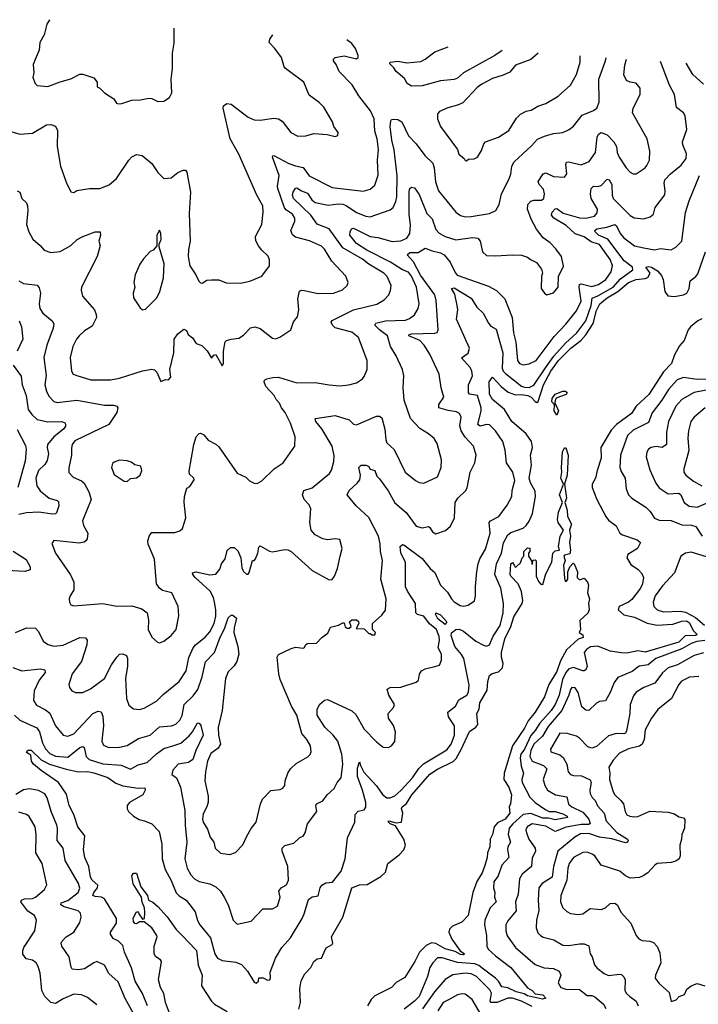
# Model space of a CAD drawing. Extents: x 1245515 to 1420776, y 606314 to 671314.
# Tile 283 of 385: x 1358851 to 1363292, y 657084 to 663523. Entities that reach past the tile are written whole.
import ezdxf

# ---------------------------------------------------------------- set-up
doc = ezdxf.new("R2010")
doc.units = 0

msp = doc.modelspace()

# ---------------------------------------------------------------- linework, layer by layer
at = {"layer": '0CON10XD'}
for points in [[(1359046.9, 663523.3), (1359029.2, 663495), (1359010.8, 663425), (1358982.9, 663375), (1358978, 663325), (1358953, 663263), (1358939.3, 663230.7), (1358943.3, 663175), (1358937.5, 663145), (1358952.5, 663105), (1358965, 663093.8), (1359035, 663086.2), (1359115, 663117.5), (1359185, 663135.8), (1359243.6, 663166.4), (1359265, 663167.1), (1359335, 663142.5), (1359357.5, 663115), (1359357.5, 663085), (1359375.9, 663075.9), (1359405, 663044), (1359466.2, 663005), (1359485, 662977.5), (1359495, 662973.3), (1359520, 662975), (1359585, 662996.5), (1359640.6, 662999.4), (1359695, 663011.2), (1359715, 663008.8), (1359755, 662988), (1359795, 662991.4), (1359830.8, 663015), (1359845.4, 663045), (1359841.5, 663135), (1359850.6, 663205), (1359851.2, 663305), (1359861.2, 663368.8), (1359861.3, 663468.6)], [(1358785, 662794.2), (1358854.2, 662774.2), (1358935, 662780.8), (1359025.6, 662835.6), (1359055, 662838.6), (1359085, 662826.2), (1359098.8, 662798.8), (1359095.6, 662695), (1359117.5, 662565), (1359155, 662460), (1359185, 662397.5), (1359205, 662392.5), (1359225, 662406.7), (1359308.3, 662418.3), (1359375, 662420), (1359435.7, 662444.3), (1359483.8, 662485), (1359565.8, 662605), (1359585, 662626), (1359615, 662642.5), (1359652.5, 662635), (1359715, 662583.3), (1359755, 662523.3), (1359795, 662483.8), (1359841.7, 662488.3), (1359885, 662523.3), (1359920.7, 662539.3), (1359935, 662538.8), (1359945, 662526), (1359968.8, 662395), (1359959.2, 662255), (1359965.4, 662074.6), (1359955, 662020), (1359953.9, 661975), (1359964.7, 661914.7), (1360004.4, 661855), (1360023, 661813), (1360035, 661802.5), (1360045, 661800), (1360075, 661820), (1360105, 661822), (1360155, 661821.2), (1360202.3, 661802.3), (1360295, 661800), (1360357, 661813), (1360435, 661846), (1360485.6, 661914.4), (1360486.1, 661953.9), (1360476.8, 661976.8), (1360436, 662015), (1360414.3, 662045), (1360396.9, 662076.9), (1360394.5, 662104.5), (1360434.5, 662185), (1360444.6, 662265), (1360441.8, 662305), (1360403.5, 662375), (1360284.5, 662644.5), (1360227.1, 662745), (1360182.2, 662945), (1360185, 662960), (1360205.7, 662974.3), (1360235, 662970.6), (1360345, 662885.6), (1360385, 662868.9), (1360425, 662865.6), (1360515, 662879.4), (1360544.4, 662874.4), (1360568.7, 662858.7), (1360625, 662786.2), (1360671.7, 662761.7), (1360724.3, 662764.3), (1360775, 662778.1), (1360805.8, 662775.8), (1360863, 662773), (1360915, 662760), (1360933, 662767), (1360935.9, 662785.9), (1360907.5, 662825), (1360897.5, 662855), (1360841.3, 662951.3), (1360811.3, 662981.3), (1360745, 663029.4), (1360709.2, 663115), (1360590, 663205), (1360582, 663215), (1360564, 663275), (1360521.2, 663335), (1360484, 663375), (1360488, 663395), (1360506.8, 663424.3)], [(1358835, 662404.4), (1358850.8, 662395), (1358864.2, 662355), (1358894.3, 662325), (1358902.2, 662305), (1358904.5, 662275), (1358894.5, 662185), (1358910, 662135), (1358937.3, 662087.3), (1358985, 662046), (1359010, 662015), (1359055, 662001.1), (1359115, 662008.1), (1359185, 662045.6), (1359227.5, 662085), (1359264.4, 662105.6), (1359345, 662136.4), (1359376.7, 662135), (1359378.8, 662115), (1359368.8, 662075), (1359376.4, 662046.4), (1359357.1, 661975), (1359255.7, 661775), (1359252.9, 661755), (1359261.4, 661715), (1359339.5, 661625), (1359352.2, 661595), (1359353.1, 661575), (1359325, 661519.2), (1359275, 661487.5), (1359238.9, 661455), (1359222.5, 661435), (1359197.8, 661385), (1359180.6, 661315), (1359189.1, 661225), (1359200, 661205), (1359225, 661195.6), (1359317.2, 661167.2), (1359445, 661167.1), (1359505, 661180), (1359655, 661227.5), (1359715, 661237.5), (1359732.7, 661232.7), (1359747.9, 661217.9), (1359775, 661157.5), (1359805, 661170), (1359825, 661167.5), (1359838.8, 661185), (1359834, 661235), (1359858.9, 661345), (1359862.5, 661435), (1359885, 661470), (1359925, 661498.8), (1359941.7, 661491.7), (1359954.2, 661464.2), (1359982.7, 661442.7), (1360005, 661406.2), (1360041.7, 661391.7), (1360077.7, 661357.7), (1360105, 661310), (1360120.7, 661329.3), (1360135, 661333.3), (1360175, 661260), (1360185.4, 661274.6), (1360185.3, 661354.7), (1360195, 661416.2), (1360205, 661425.8), (1360235, 661434.2), (1360285, 661440), (1360315, 661460.8), (1360362, 661508), (1360390, 661515), (1360425, 661502.9), (1360505, 661441.2), (1360525, 661436.7), (1360553.9, 661446.1), (1360625.9, 661494.1), (1360643, 661547), (1360669.7, 661580.3), (1360677.5, 661625), (1360671.7, 661698.3), (1360681.1, 661748.9), (1360695, 661754.3), (1360715, 661751.9), (1360802.6, 661732.6), (1360905, 661734.5), (1360963.6, 661756.4), (1360994, 661785), (1361000.8, 661805), (1360985.8, 661845), (1360892.7, 661945), (1360845, 662022.9), (1360825, 662043.3), (1360747.6, 662077.6), (1360655, 662102), (1360635.3, 662115.3), (1360625.4, 662145), (1360651.3, 662205), (1360651.5, 662225), (1360635, 662251.5), (1360596.7, 662276.7), (1360583.5, 662293.5), (1360539.7, 662419.7), (1360536.9, 662435), (1360549.5, 662505), (1360506.2, 662625), (1360507, 662633), (1360514.2, 662635.8), (1360613, 662583), (1360655, 662567.2), (1360705, 662557.5), (1360745, 662502.5), (1360895, 662425.4), (1361097.6, 662402.4), (1361144.6, 662415.4), (1361175, 662440.8), (1361197.2, 662507.2), (1361193.3, 662605), (1361199.1, 662675), (1361189.7, 662745), (1361175.4, 662795), (1361170, 662875), (1361147.5, 662927.5), (1361069.1, 663025), (1361026.5, 663096.5), (1360940.8, 663185), (1360921.2, 663231.2), (1360904, 663255), (1360904, 663265), (1360915, 663277.1), (1360975, 663287.8), (1361055, 663267.5), (1361066.7, 663275), (1361065, 663290), (1361049.2, 663335), (1361025, 663368), (1360990.6, 663391.2)], [(1362008.8, 663321.3), (1361960.6, 663289.4), (1361755, 663176.3), (1361715, 663141.5), (1361695, 663131.8), (1361605, 663123), (1361485, 663091.7), (1361415, 663088.6), (1361385.5, 663105), (1361369.4, 663139.4), (1361313.9, 663185), (1361299.3, 663209.3), (1361272, 663235), (1361275, 663246.2), (1361325, 663251.2), (1361385, 663241.9), (1361475, 663250.5), (1361505, 663265.5), (1361567.1, 663312.9), (1361655.7, 663345.5)], [(1362244.1, 663305.2), (1362195, 663263.9), (1362095, 663225.6), (1362058.8, 663181.2), (1362015, 663161.5), (1361945, 663138.9), (1361875, 663102.7), (1361845, 663078.9), (1361750, 662980), (1361715, 662963.6), (1361652.2, 662947.8), (1361597.3, 662922.7), (1361585, 662907.5), (1361584.2, 662875), (1361604.3, 662825), (1361716.7, 662675), (1361725, 662643.3), (1361760, 662615), (1361765, 662602.5), (1361775, 662600), (1361788.3, 662611.7), (1361825, 662613.8), (1361845.7, 662624.3), (1361873, 662667), (1361887.6, 662712.4), (1361900, 662725), (1361985, 662754.4), (1362051.1, 662798.9), (1362101.7, 662878.3), (1362128, 662905), (1362165, 662924.3), (1362198, 662932), (1362241.3, 662958.7), (1362295, 662975.6), (1362375, 663023.1), (1362455, 663095.8), (1362494.6, 663165.4), (1362519.1, 663245), (1362518, 663286.4)], [(1358806.6, 659286.6), (1358864.6, 659264.6), (1358985, 659277.7), (1359015, 659271.2), (1359018.1, 659255), (1358978.8, 659205), (1358946.2, 659135), (1358941.4, 659071.4), (1358960.8, 659040.8), (1359020.5, 659010.5), (1359047.8, 658987.8), (1359085, 658905.8), (1359134.6, 658844.6), (1359165, 658837.8), (1359205, 658852.1), (1359329.5, 658985), (1359365, 659001.9), (1359385, 658996.2), (1359395, 658967.5), (1359400, 658905), (1359395, 658866.7), (1359387.5, 658805), (1359399.5, 658779.5), (1359435, 658763.5), (1359505, 658766.8), (1359555, 658777.1), (1359628.3, 658821.7), (1359705.3, 658844.7), (1359765, 658897.7), (1359845, 658905.4), (1359873.5, 658916.5), (1359898.5, 658941.5), (1359915, 658972.5), (1359927.5, 659045), (1359985, 659101.8), (1360017.1, 659142.9), (1360044.3, 659225), (1360067.2, 659322.8), (1360125.2, 659384.8), (1360162, 659485), (1360191.3, 659538.7), (1360215, 659610.8), (1360235, 659628), (1360245, 659628.8), (1360270, 659610), (1360253.3, 659546.7), (1360251.2, 659515), (1360279.4, 659425), (1360284.7, 659375), (1360272.3, 659325), (1360255, 659296.7), (1360215, 659258.9), (1360198, 659215), (1360176.2, 659005), (1360148.7, 658895), (1360152, 658845), (1360165.5, 658785), (1360150.7, 658759.3), (1360101.1, 658725), (1360080.5, 658675), (1360066.2, 658605), (1360062.1, 658545), (1360083.2, 658445), (1360084, 658406), (1360076.2, 658375), (1360050.9, 658329.1), (1360046.2, 658295), (1360050.9, 658275), (1360079.5, 658229.5), (1360096.6, 658176.6), (1360121.5, 658145), (1360129.4, 658105), (1360165, 658072.9), (1360225, 658064.3), (1360263.2, 658076.8), (1360312.1, 658127.9), (1360337.3, 658182.7), (1360365, 658234), (1360399.2, 658275), (1360425.6, 658395), (1360440.8, 658425), (1360495, 658482.9), (1360555, 658489.2), (1360573.1, 658496.9), (1360585.6, 658515), (1360587.1, 658545), (1360605, 658596.7), (1360623.8, 658625), (1360661.1, 658658.9), (1360737.3, 658702.7), (1360752.3, 658717.7), (1360758.8, 658735), (1360752.9, 658775), (1360730.6, 658815), (1360696.2, 658856.2), (1360664.6, 658975), (1360629.1, 659035), (1360555, 659209.4), (1360545.7, 659245), (1360535.6, 659355), (1360545, 659372), (1360628.3, 659411.7), (1360655, 659418.8), (1360705, 659413.3), (1360715, 659417.5), (1360723.6, 659436.4), (1360735, 659443.3), (1360793.9, 659446.1), (1360827, 659483), (1360868.3, 659511.7), (1360885, 659550), (1360937, 659563), (1360965, 659580), (1360975, 659580), (1360981.7, 659551.7), (1360993, 659543), (1361007, 659543), (1361020, 659555), (1361010, 659585), (1361025, 659597.5), (1361055, 659597.5), (1361067, 659587), (1361070, 659575), (1361051.7, 659541.7), (1361105, 659540), (1361135, 659510), (1361145, 659510), (1361155, 659500), (1361175, 659500), (1361180, 659515), (1361160, 659535), (1361160, 659575), (1361221.7, 659628.3), (1361245, 659662.5), (1361248.6, 659735), (1361213.3, 659865), (1361226, 659986), (1361211.8, 660045), (1361209.7, 660095), (1361199.2, 660145), (1361135, 660268.1), (1361052.2, 660345), (1360994.2, 660415), (1361006, 660445), (1361058.5, 660491.5), (1361076.5, 660515), (1361081.5, 660545), (1361070.8, 660595), (1361085, 660610), (1361115, 660610), (1361132.5, 660602.5), (1361145, 660584.3), (1361174.2, 660575), (1361188.4, 660538.4), (1361205, 660519.6), (1361261.8, 660441.8), (1361305, 660364.5), (1361379.6, 660299.6), (1361445, 660211.4), (1361485, 660200), (1361525, 660208.8), (1361535, 660203.3), (1361553.3, 660173.3), (1361575, 660161.4), (1361638.3, 660181.7), (1361669.3, 660210.7), (1361695.8, 660265), (1361699.6, 660365), (1361719.1, 660395), (1361767.5, 660442.5), (1361778.9, 660461.1), (1361799.3, 660565), (1361829.1, 660625), (1361837.9, 660675), (1361820.5, 660735), (1361765, 660792.5), (1361738.9, 660835), (1361732.2, 660867.8), (1361740, 660925), (1361728.9, 660948.9), (1361709.9, 660959.9), (1361655, 660966.7), (1361593.1, 660985), (1361593, 661007), (1361625.5, 661055.5), (1361608.1, 661115), (1361596.9, 661205), (1361534, 661335), (1361497.3, 661395), (1361469.6, 661425), (1361397.5, 661455), (1361399.2, 661465), (1361415, 661469.3), (1361567.3, 661472.7), (1361581.7, 661478.3), (1361588.5, 661495), (1361576.1, 661686.1), (1361567.8, 661725), (1361473.4, 661853.4), (1361428.8, 661938.8), (1361386.9, 661985), (1361405, 662000.8), (1361459.3, 662000.7), (1361505, 662030), (1361551, 662011), (1361605, 661999.4), (1361629.1, 661985), (1361667.7, 661937.7), (1361699.5, 661869.5), (1361713.4, 661853.4), (1361919.8, 661779.8), (1361971.3, 661751.3), (1362025, 661697.5), (1362073.4, 661575), (1362082.9, 661475), (1362098, 661415), (1362108.5, 661295), (1362120.8, 661275), (1362145, 661265.6), (1362185, 661273.3), (1362231.1, 661295), (1362347.6, 661452.4), (1362425, 661532.7), (1362495, 661620), (1362525, 661682.5), (1362511.9, 661775), (1362515, 661790.5), (1362525, 661795.2), (1362595, 661778.4), (1362637.8, 661792.2), (1362686.5, 661825), (1362721.5, 661875), (1362730.6, 661915), (1362715.6, 661955), (1362645, 662053.1), (1362590.1, 662070.1), (1362545, 662103.4), (1362485, 662122.6), (1362426.8, 662176.8), (1362346.2, 662225), (1362330.5, 662245), (1362335.5, 662265), (1362355, 662286.9), (1362365, 662289.4), (1362407.6, 662257.6), (1362515, 662227.2), (1362555, 662224.8), (1362611.5, 662238.5), (1362629.1, 662260.9), (1362633.1, 662285), (1362590, 662355), (1362586.4, 662383.6), (1362590.9, 662419.1), (1362605, 662434.4), (1362635, 662432.7), (1362655, 662438.5), (1362695, 662480.8), (1362708.6, 662475), (1362725, 662446), (1362728.5, 662375), (1362735.2, 662355), (1362845, 662242.2), (1362872, 662228), (1362935, 662221.9), (1362976.7, 662235), (1362997.6, 662252.4), (1363009.4, 662295), (1363071.8, 662378.2), (1363075.4, 662405), (1363068.8, 662455), (1363073.1, 662475), (1363109.1, 662515), (1363179.1, 662570.9), (1363211.8, 662615), (1363215.5, 662645), (1363190.6, 662705), (1363188.1, 662725), (1363215.7, 662805), (1363205.6, 662895), (1363194.2, 662915), (1363148.3, 662948.3), (1363136.5, 663035), (1363103.8, 663095), (1363044.2, 663250.3)], [(1361400.2, 662249.8), (1361399.7, 662400.3), (1361405, 662418.8), (1361415, 662428.8), (1361435, 662424.2), (1361465, 662379.4), (1361515.2, 662255.2), (1361550.1, 662220.1), (1361575, 662151.4), (1361596.3, 662126.4), (1361635, 662104.6), (1361704.7, 662084.7), (1361815, 662098.2), (1361848.8, 662095), (1361864.4, 662075), (1361880, 662005), (1361905, 661981.9), (1361965, 661978.1), (1362075, 661986.5), (1362135, 661984), (1362175, 661971.2), (1362194.2, 661954.2), (1362232.5, 661935), (1362265, 661892.5), (1362272, 661865), (1362266, 661845), (1362264.2, 661765), (1362284.3, 661734.3), (1362300, 661725), (1362345, 661736.2), (1362374.2, 661775), (1362375.8, 661844.2), (1362408.8, 661911.2), (1362396.2, 661975), (1362360, 662025), (1362322.5, 662065), (1362275.8, 662095.8), (1362232.8, 662152.8), (1362198.4, 662218.4), (1362172.9, 662285), (1362175.7, 662314.3), (1362195, 662337.1), (1362215, 662344.1), (1362265, 662342.5), (1362281.2, 662355), (1362284.7, 662385), (1362277.9, 662415), (1362250.8, 662445), (1362243.8, 662465), (1362275.7, 662514.3), (1362295, 662522.2), (1362345, 662498.2), (1362415, 662492.9), (1362430.6, 662515), (1362424.6, 662575.4), (1362429.4, 662590.6), (1362445, 662593.2), (1362525, 662574.7), (1362577.5, 662595), (1362620, 662655), (1362630.8, 662755), (1362639.4, 662775), (1362655, 662785.5), (1362695, 662769.5), (1362739.1, 662725), (1362755.5, 662695), (1362760.6, 662655), (1362773.5, 662625), (1362818.8, 662555), (1362845, 662526.7), (1362865, 662516.2), (1362885, 662516.2), (1362943.3, 662555), (1362955, 662570), (1362973.3, 662605), (1362973.6, 662663.6), (1362956.7, 662745), (1362862, 662915), (1362865.7, 662945), (1362912, 663035), (1362910.8, 663075), (1362885, 663108), (1362845, 663114.2), (1362821.2, 663125), (1362805, 663162.5), (1362810, 663225), (1362821.2, 663265.6)], [(1362065, 662513.3), (1362071.1, 662565), (1362086.2, 662593.8), (1362201.1, 662698.9), (1362238.3, 662741.7), (1362285, 662762.5), (1362345, 662778.9), (1362405, 662785.5), (1362446.2, 662805), (1362475, 662826), (1362531.7, 662898.3), (1362605, 662929.2), (1362626.7, 662945), (1362642, 662985), (1362640, 663135), (1362685.4, 663255), (1362688.5, 663274.7)], [(1363325, 663102.1), (1363255.2, 663165), (1363211.7, 663238.8)], [(1358844.3, 661815), (1358875, 661798.6), (1358965, 661787.5), (1358978.8, 661768.8), (1358986.5, 661735), (1358977.3, 661665), (1358982.2, 661635), (1359003.1, 661603.1), (1359064.3, 661555), (1359074.5, 661534.5), (1359070.4, 661505), (1359028.5, 661395), (1359008.8, 661315), (1359024.5, 661195.5), (1359015.6, 661135), (1359025.6, 661095), (1359042.2, 661062.2), (1359075, 661025.6), (1359095, 661018.9), (1359225, 661034.7), (1359405, 661001.5), (1359465, 661002.2), (1359485.5, 660995.5), (1359492.9, 660985), (1359486.9, 660955), (1359434.6, 660875.4), (1359211.9, 660768.1), (1359194, 660746), (1359190.2, 660720.2), (1359190.3, 660675), (1359172.2, 660592.2), (1359172.4, 660562.4), (1359201.1, 660531.1), (1359255, 660506.7), (1359271.7, 660491.7), (1359302.9, 660435), (1359318.1, 660385), (1359262.5, 660245), (1359267.8, 660215), (1359297.5, 660165), (1359292.3, 660127.7), (1359283.8, 660115), (1359273.1, 660106.9), (1359240.5, 660099.5), (1359075, 660117.5), (1359061.7, 660098.3), (1359084.4, 660035), (1359182.6, 659892.6), (1359204.5, 659845), (1359204.4, 659795), (1359180.8, 659755), (1359174, 659735), (1359176, 659715), (1359185, 659696.7), (1359205, 659689.2), (1359395, 659705.5), (1359485, 659688.8), (1359585, 659690), (1359650.7, 659670.7), (1359684.4, 659644.4), (1359694.4, 659595.6), (1359691.4, 659535), (1359715, 659486.2), (1359752.3, 659452.3), (1359765, 659448.8), (1359795, 659460), (1359842, 659495), (1359874.2, 659535), (1359892.5, 659625), (1359888, 659685), (1359847.5, 659775), (1359785, 659791.2), (1359765.8, 659805.8), (1359745.7, 659835), (1359732.9, 659995), (1359692.4, 660092.4), (1359690, 660115), (1359699.3, 660150.7), (1359715, 660170), (1359865, 660169.2), (1359899.7, 660180.3), (1359916.2, 660195), (1359937.8, 660265), (1359927.7, 660367.7), (1359930, 660405), (1359945, 660460), (1359965, 660470), (1359993.3, 660515), (1359990, 660525), (1359961.7, 660551.7), (1359959.1, 660570.9), (1359990.6, 660745), (1360006.7, 660795), (1360025, 660817.5), (1360035, 660820), (1360055, 660808.8), (1360083.6, 660773.6), (1360135, 660747.1), (1360155, 660729.2), (1360275, 660558), (1360330.9, 660530.9), (1360355, 660508), (1360385, 660492.5), (1360405, 660490), (1360435, 660506.7), (1360516.2, 660585), (1360575.5, 660624.5), (1360650.8, 660735), (1360652.5, 660795), (1360622.5, 660885), (1360588.5, 660955), (1360564.3, 660985), (1360551.1, 661015), (1360528.7, 661038.7), (1360516.9, 661065), (1360462.5, 661125), (1360451.2, 661155), (1360453.3, 661165), (1360467.5, 661175), (1360506.8, 661183.2), (1360545, 661184.5), (1360578.8, 661175), (1360665, 661148.6), (1360785, 661150), (1360875, 661134.3), (1360945, 661129.4), (1361005, 661134.3), (1361055, 661148.8), (1361093.3, 661175), (1361105, 661190), (1361125.7, 661235), (1361124.3, 661295), (1361068.2, 661445), (1361025, 661480), (1360915, 661508.7), (1360897.1, 661525), (1360889.5, 661545), (1360895, 661556.7), (1361035, 661625.3), (1361187.1, 661662.9), (1361235, 661690.6), (1361266.2, 661723.8), (1361278.3, 661751.7), (1361281.5, 661785), (1361255, 661844.3), (1361232.9, 661865), (1361135, 661925.4), (1361095, 661956.6), (1360965, 662030.3), (1360875, 662154.7), (1360796.9, 662186.9), (1360757.1, 662245), (1360643.3, 662355), (1360637, 662375), (1360640.6, 662395), (1360655, 662421.5), (1360665, 662424.6), (1360695, 662403.1), (1360735, 662389.6), (1360761.6, 662345), (1360785, 662327.2), (1360870.4, 662310.4), (1360935, 662319.8), (1360965, 662317), (1360988.2, 662308.2), (1361055, 662262.8), (1361115, 662237.9), (1361145, 662234.6), (1361275, 662278.9), (1361295.3, 662294.7), (1361312.7, 662335), (1361317.9, 662365), (1361321.2, 662501.2), (1361302.2, 662672.2), (1361286.4, 662735), (1361275.3, 662825), (1361278.9, 662861.1), (1361285, 662870.8), (1361295, 662873.1), (1361325, 662871.1), (1361351.1, 662855), (1361395, 662764.4), (1361445, 662712.2), (1361502.5, 662635), (1361554.1, 662584.1), (1361563.8, 662555), (1361571.9, 662461.9), (1361591.5, 662405), (1361704.7, 662264.7), (1361735, 662242.2), (1361765, 662233.6), (1361805, 662235.5), (1361925, 662256.7), (1361966.2, 662275), (1361989.4, 662315), (1362003.5, 662385), (1362052.6, 662477.4), (1362065, 662513.3)], [(1358817.5, 658975), (1358852.2, 658942.2), (1358963, 658893), (1358979.7, 658865), (1358999.8, 658795), (1359019.5, 658755), (1359048.7, 658725), (1359085, 658707.3), (1359165, 658699.7), (1359245, 658763.4), (1359265, 658770), (1359273.2, 658763.2), (1359285.2, 658705.2), (1359305.2, 658685.2), (1359395, 658656.1), (1359515, 658648.8), (1359575, 658620.9), (1359625, 658650.4), (1359685, 658665.3), (1359745, 658721.2), (1359795, 658757.8), (1359853.7, 658773.6), (1359905, 658792), (1359959.8, 658840.2), (1359980.6, 658865), (1360014.2, 658925.8), (1360025, 658923.8), (1360036.8, 658906.8), (1360050.6, 658845), (1360004, 658745), (1359983.2, 658685), (1359955, 658664.8), (1359888.8, 658655), (1359853.5, 658615), (1359846.7, 658586.7), (1359876.2, 658565), (1359903.1, 658505), (1359932.1, 658352.1), (1359934.3, 658255), (1359945.4, 658145), (1359932.3, 658035), (1359947.7, 657975), (1359970.5, 657930.5), (1359993.8, 657903.8), (1360025, 657886.6), (1360095, 657871.2), (1360135, 657853.5), (1360164.4, 657825), (1360189.4, 657785), (1360215.6, 657735), (1360248.1, 657635), (1360275, 657608), (1360365, 657628.6), (1360441.5, 657708.5), (1360505, 657708.2), (1360538.9, 657725), (1360554.6, 657785), (1360546, 657825), (1360562.3, 657845), (1360596.4, 657865), (1360610, 657895), (1360606.2, 657985), (1360568.8, 658085), (1360567.5, 658105), (1360585, 658122.5), (1360645, 658138.1), (1360685, 658174), (1360705.6, 658184.4), (1360718.6, 658205), (1360734.5, 658265), (1360794.4, 658345), (1360788.8, 658385), (1360793.3, 658395), (1360835, 658414), (1360862.5, 658455), (1360909.4, 658495), (1360928.1, 658535), (1360955, 658564.2), (1360966, 658655), (1360959.1, 658720.9), (1360932.8, 658805), (1360902.1, 658845), (1360846.9, 658896.9), (1360798.2, 658975), (1360797.5, 659015), (1360813.9, 659046.1), (1360845, 659074.2), (1360865, 659078.1), (1361025, 659003.6), (1361050.2, 658980.2), (1361105, 658883.8), (1361185, 658801.2), (1361230, 658765), (1361265, 658764), (1361283.3, 658775), (1361306.8, 658803.2), (1361309.2, 658865), (1361296.7, 658906.7), (1361264.2, 658955), (1361262.5, 658985), (1361298, 659025), (1361302.5, 659045), (1361265.6, 659105), (1361256, 659145), (1361275, 659156.7), (1361345, 659158.9), (1361445, 659190), (1361460, 659205), (1361467.7, 659242.3), (1361480, 659265), (1361505, 659278), (1361567.5, 659292.5), (1361598, 659302), (1361612, 659335), (1361612.2, 659375), (1361590.4, 659415), (1361597.8, 659465), (1361595, 659490), (1361577.8, 659535), (1361532.2, 659572.2), (1361495, 659622.5), (1361455, 659632.8), (1361444, 659645), (1361440.3, 659705), (1361388, 659785), (1361376.1, 659815), (1361374.5, 659975), (1361344.5, 660035), (1361340.8, 660079.2), (1361355, 660091.2), (1361365, 660088.6), (1361485, 659999.1), (1361536.5, 659935), (1361567.1, 659907.1), (1361604.6, 659825), (1361649.5, 659779.5), (1361675.6, 659735), (1361695, 659715.6), (1361733.1, 659693.1), (1361755, 659688.1), (1361785.7, 659694.3), (1361827.3, 659722.7), (1361834.2, 659755), (1361834.5, 659815.5), (1361841.8, 659915), (1361852.1, 659965), (1361862.8, 659997.2), (1361899.8, 660060.2), (1361930.4, 660165), (1361923.3, 660235), (1361931.2, 660245), (1361986, 660275), (1362040.9, 660349.1), (1362070.6, 660405), (1362074.3, 660445), (1362091.1, 660508.9), (1362078.5, 660565), (1362036.1, 660626.1), (1362028.7, 660708.7), (1362011.9, 660765), (1361964.5, 660835), (1361925, 660874.4), (1361905, 660876.9), (1361865, 660866.1), (1361849.6, 660875), (1361871.2, 660965), (1361870.8, 660985), (1361846.5, 661066.5), (1361795.4, 661075.4), (1361787.5, 661085), (1361787.1, 661135), (1361813.1, 661195), (1361810, 661225), (1361798.5, 661248.5), (1361742.3, 661312.3), (1361785, 661343.5), (1361793.5, 661375), (1361710, 661565), (1361717.5, 661625), (1361712.9, 661655), (1361697.8, 661727.8), (1361676.7, 661765), (1361695, 661769.5), (1361805, 661702.1), (1361843.4, 661643.4), (1361883.6, 661603.6), (1361918.3, 661538.3), (1361935, 661520), (1361968.8, 661498.8), (1362012.7, 661345), (1362007.7, 661245), (1362015.2, 661225.2), (1362029.8, 661209.8), (1362135, 661127.1), (1362155, 661119.5), (1362185, 661118.8), (1362216, 661134), (1362292.5, 661247.5), (1362346.7, 661323.2), (1362422.5, 661407.5), (1362496.8, 661475), (1362555, 661553.2), (1362591.5, 661655), (1362597, 661703), (1362635, 661716.8), (1362735, 661774.9), (1362782.1, 661827.9), (1362862.3, 661887.7), (1362861.2, 661905), (1362806.4, 661946.4), (1362699, 662089), (1362638.7, 662115), (1362616.4, 662135), (1362614.7, 662145.3), (1362627.5, 662155), (1362693.6, 662166.4), (1362745, 662184.4), (1362755.3, 662175.3), (1362779.5, 662125), (1362805, 662097.2), (1362875, 662044.1), (1362935, 662031.1), (1363005, 662018.9), (1363045, 662026.7), (1363115, 662017.8), (1363144, 662035), (1363184.2, 662075), (1363207.6, 662262.4), (1363231.7, 662338.3), (1363300.5, 662505)], [(1358823.3, 659516.7), (1358895, 659545.4), (1358953.6, 659543.6), (1358971.1, 659525), (1359006.4, 659456.4), (1359036.4, 659436.4), (1359075, 659426.7), (1359135, 659433.8), (1359245, 659482.5), (1359281.5, 659481.5), (1359292.2, 659465), (1359290.4, 659435), (1359255, 659326.2), (1359194.4, 659245), (1359172.9, 659175), (1359177.5, 659155), (1359192, 659135), (1359215, 659124.3), (1359265, 659124.4), (1359315, 659147.1), (1359405, 659214.4), (1359452.1, 659305), (1359485.8, 659355), (1359505, 659374), (1359525, 659376.7), (1359550, 659365), (1359555.7, 659345.7), (1359555.3, 659295), (1359543.9, 659215), (1359549.4, 659085), (1359565, 659040), (1359595.7, 659015.7), (1359635, 659013.1), (1359665, 659021.9), (1359745, 659065.6), (1359789.8, 659110.2), (1359895, 659194.2), (1359940.4, 659265), (1359956.9, 659353.1), (1359985.5, 659415), (1360001.5, 659435), (1360065.3, 659484.7), (1360095, 659521.1), (1360122.4, 659575), (1360135, 659623.3), (1360135.4, 659665), (1360124.7, 659714.7), (1360120, 659745), (1360096.9, 659785), (1359999.5, 659875), (1359983.1, 659895), (1359982, 659905), (1360006.5, 659913.5), (1360095, 659892.5), (1360135, 659897.1), (1360159.8, 659930.2), (1360170.9, 659965), (1360195, 659997.5), (1360207.8, 660052.2), (1360229.5, 660070.5), (1360255, 660070.8), (1360279.2, 660049.3), (1360298.8, 660005), (1360305, 659938.8), (1360315, 659914.2), (1360335, 659896.7), (1360345, 659897.5), (1360351.7, 659908.3), (1360373.9, 659986.1), (1360385, 659987.5), (1360395, 659997.5), (1360410, 660035), (1360416.1, 660073.9), (1360425, 660083.3), (1360485, 660048), (1360505, 660042.5), (1360585, 660058), (1360605, 660056.2), (1360626.7, 660045), (1360765, 659920.8), (1360875, 659860), (1360895, 659862.5), (1360910, 659885), (1360930, 659935), (1360948.8, 660015), (1360962, 660065), (1360945, 660123.3), (1360915, 660129.2), (1360865, 660121.5), (1360835, 660128.2), (1360783.4, 660153.4), (1360758.1, 660185), (1360748.9, 660235), (1360755.5, 660325), (1360745, 660350.8), (1360713.1, 660385), (1360700.6, 660415), (1360710, 660445), (1360765, 660460.9), (1360877.5, 660555), (1360892.1, 660577.9), (1360906.2, 660633.8), (1360908.3, 660671.7), (1360896.2, 660735), (1360828.1, 660848.1), (1360788.5, 660895), (1360784, 660915), (1360915, 660934.6), (1361006, 660906), (1361035, 660877.1), (1361055, 660873.5), (1361185, 660930), (1361205, 660930.4), (1361219.9, 660919.9), (1361240, 660845), (1361246.9, 660775), (1361254.3, 660755), (1361301.7, 660711.7), (1361372.9, 660565), (1361440.3, 660510.3), (1361465, 660495.8), (1361495, 660491.9), (1361585, 660533.8), (1361608, 660595), (1361612, 660645), (1361582.3, 660752.3), (1361564.1, 660784.1), (1361526.7, 660815), (1361469.7, 660849.7), (1361407.5, 660915), (1361367.1, 661035), (1361359.6, 661115), (1361364.4, 661194.4), (1361355.5, 661235.5), (1361313.5, 661325), (1361277.7, 661385), (1361257.1, 661455), (1361205, 661495.4), (1361175.6, 661525), (1361181.7, 661538.3), (1361245, 661553.7), (1361375, 661557.5), (1361401.7, 661568.3), (1361435, 661592.9), (1361458.8, 661635), (1361464.6, 661665), (1361447, 661775), (1361415, 661846.8), (1361395, 661871.8), (1361355, 661886.9), (1361277.6, 661937.6), (1361122.6, 662015), (1361055, 662059.8), (1361012, 662115), (1361013.3, 662135), (1361021.2, 662155), (1361035, 662160.6), (1361145, 662105.2), (1361195, 662099.2), (1361287.3, 662072.7), (1361345, 662078.2), (1361384.7, 662095.3), (1361405, 662124), (1361408.9, 662181.1), (1361400.2, 662249.8)], [(1359655, 661626.7), (1359675, 661630), (1359749.2, 661705), (1359767.5, 661745), (1359791.2, 661835), (1359797.2, 661927.2), (1359763, 662037), (1359762.5, 662055), (1359776.2, 662085), (1359773.8, 662125), (1359765, 662147.5), (1359748, 662115), (1359747.5, 662045), (1359725, 662016.7), (1359705, 662007.5), (1359661.2, 661958.8), (1359636.2, 661925), (1359606.2, 661855), (1359598.8, 661805), (1359603.3, 661775), (1359593.8, 661735), (1359596, 661705), (1359638.3, 661638.3), (1359655, 661626.7)], [(1359686.8, 657075), (1359654, 657155), (1359605.9, 657235), (1359581.8, 657321.8), (1359535.9, 657425.9), (1359525, 657468.8), (1359497.1, 657497.1), (1359461.9, 657515), (1359445, 657542.5), (1359445.7, 657555), (1359483.5, 657615), (1359483.6, 657645), (1359405.4, 657775), (1359385.5, 657785.5), (1359345, 657788.2), (1359330.4, 657795), (1359336.4, 657815), (1359360.3, 657845), (1359362.7, 657862.7), (1359325.9, 657895), (1359313.5, 657915), (1359303.9, 657985), (1359277.8, 658045), (1359269, 658095), (1359278.1, 658185), (1359231.1, 658245), (1359205.9, 658325.9), (1359175.4, 658385), (1359157.4, 658457.4), (1359105.4, 658535.4), (1358992.2, 658612.2), (1358940.5, 658655), (1358928.5, 658675), (1358922.9, 658712.9), (1358895, 658730), (1358905, 658746), (1358925, 658745.8), (1358992.2, 658682.2), (1359045, 658654.3), (1359155, 658621.4), (1359234.8, 658604.8), (1359295, 658606.9), (1359335, 658598.3), (1359428.5, 658568.5), (1359480.6, 658530.6), (1359525, 658512.8), (1359625, 658498.6), (1359669.5, 658499.5), (1359672, 658485), (1359655.9, 658455), (1359570, 658405), (1359554.7, 658385), (1359553.5, 658363.5), (1359563.3, 658345), (1359595, 658313.5), (1359632.2, 658292.2), (1359666.7, 658285), (1359715, 658264.3), (1359764, 658215), (1359781.7, 658131.7), (1359783.4, 658035), (1359803.2, 657965), (1359842.8, 657892.8), (1359873.8, 657813.8), (1359894.1, 657794.1), (1359941.1, 657765), (1359965, 657735.7), (1359998.8, 657688.8), (1360015, 657631.2), (1360028.8, 657605), (1360098.8, 657518.8), (1360127.8, 657415), (1360145, 657386), (1360175, 657370), (1360265, 657360.8), (1360303.3, 657345), (1360341.7, 657301.7), (1360385, 657230), (1360398.3, 657221.7), (1360412.5, 657235), (1360415, 657257.5), (1360445, 657257.5), (1360473, 657243), (1360486.7, 657245), (1360493, 657257), (1360489.2, 657295), (1360524.4, 657385), (1360566.9, 657455), (1360621.9, 657518.1), (1360698.5, 657645), (1360713.5, 657675), (1360740, 657770), (1360765, 657788), (1360805, 657793.3), (1360817.1, 657845), (1360827.4, 657862.6), (1360855, 657877.5), (1360896.9, 657883.1), (1360955, 657954), (1360981.1, 658035), (1360995, 658173.3), (1361043.3, 658275), (1361046.7, 658325), (1361065, 658346.2), (1361105, 658356), (1361116.1, 658373.9), (1361115.3, 658405), (1361095.2, 658485.2), (1361062.5, 658575), (1361061.5, 658628.5), (1361075, 658670), (1361080, 658645), (1361103.2, 658603.2), (1361185, 658512.5), (1361225, 658456.4), (1361254.2, 658435), (1361275, 658434.7), (1361305, 658448.1), (1361345, 658482.4), (1361422.2, 658565), (1361463.8, 658626.2), (1361493.4, 658656.6), (1361645, 658747.5), (1361675.3, 658785), (1361696.2, 658843.8), (1361695.4, 658905), (1361657.8, 658965), (1361651.9, 658995), (1361702.3, 659035), (1361725.3, 659074.7), (1361776, 659105), (1361786.8, 659125), (1361792.2, 659172.2), (1361757.1, 659345), (1361742.8, 659372.8), (1361698.5, 659425), (1361674.6, 659495), (1361676.5, 659513.5), (1361704.6, 659535.4), (1361727.7, 659537.7), (1361755, 659524.2), (1361835, 659459.7), (1361885, 659432.1), (1361905, 659425.5), (1361925.5, 659435), (1361949.2, 659490.8), (1361995, 659560.5), (1362014.8, 659645), (1362015.9, 659705.9), (1361998.9, 659805), (1361961, 659895), (1361970.4, 659965), (1362004.8, 660035), (1362017.8, 660102.2), (1362045.4, 660155), (1362065, 660170.6), (1362145, 660198.6), (1362165.3, 660215), (1362185, 660244.6), (1362206.7, 660295), (1362226.8, 660405), (1362225, 660439.2), (1362193.5, 660495), (1362185.8, 660525), (1362200.7, 660610.7), (1362193.8, 660675), (1362205.7, 660725), (1362200, 660765), (1362165, 660814.7), (1362072, 660895), (1362023.8, 660973.8), (1361945, 661040.4), (1361925.8, 661075), (1361924, 661155), (1361945, 661184.6), (1362002.3, 661125), (1362047.8, 661087.8), (1362095, 661070.3), (1362135, 661072.5), (1362176.2, 661066.2), (1362198.7, 661055), (1362225, 661025.4), (1362235, 661019.6), (1362244.2, 661025.8), (1362278.2, 661135), (1362326.1, 661225), (1362377.5, 661295), (1362458.1, 661375), (1362523.9, 661426.1), (1362556.7, 661463.3), (1362602.9, 661537.1), (1362625, 661622.5), (1362646.9, 661665), (1362695.2, 661705), (1362764.9, 661745.1), (1362835, 661805.5), (1362885, 661824.5), (1362945, 661830.5), (1362961.6, 661838.4), (1362976.5, 661865), (1362948.8, 661905), (1362965, 661909.6), (1362985.8, 661905), (1363025, 661880.4), (1363051, 661851), (1363061.9, 661825), (1363072, 661745), (1363091.9, 661718.1), (1363135, 661713), (1363195, 661723.8), (1363217.3, 661735), (1363231.8, 661765), (1363238.1, 661815), (1363276.6, 661843.4), (1363289.4, 661860.6), (1363339.7, 662005)], [(1363315, 661567.5), (1363289.1, 661555), (1363240.3, 661515), (1363225.8, 661495), (1363198.9, 661425), (1363169.2, 661390.8), (1363135, 661330.8), (1363115.6, 661275), (1363065, 661220.5), (1362967.2, 661072.8), (1362886.1, 660995), (1362855, 660947.1), (1362756.9, 660875), (1362721.5, 660838.5), (1362653.4, 660726.6), (1362656.9, 660655), (1362629.7, 660575), (1362619.6, 660525), (1362596.7, 660485), (1362598.2, 660465), (1362628.2, 660385), (1362685.6, 660275), (1362705, 660250.6), (1362753.2, 660213.2), (1362779.2, 660165), (1362795, 660154.4), (1362891.1, 660121.1), (1362913.8, 660105), (1362892.9, 660065), (1362830, 660025), (1362824.4, 660005), (1362850.2, 659960.2), (1362897.9, 659927.9), (1362922.5, 659902.5), (1362933.6, 659875), (1362927.3, 659835), (1362913.8, 659805), (1362857.4, 659732.6), (1362835, 659714.6), (1362774.3, 659685), (1362767.1, 659665), (1362805, 659631.5), (1362873.3, 659615), (1362957.4, 659577.4), (1363023.1, 659563.1), (1363125, 659570.7), (1363185, 659589.9), (1363215, 659591.4), (1363235, 659578.5), (1363258.8, 659528.8), (1363285, 659502.5), (1363273.4, 659496.6), (1363206.6, 659493.4), (1363165, 659452.9), (1362945, 659388), (1362895, 659396.1), (1362825, 659380.7), (1362787.4, 659382.6), (1362715, 659394.6), (1362635, 659427.4), (1362587.2, 659422.8), (1362561.1, 659405), (1362545.8, 659385), (1362563.6, 659295), (1362555, 659272.5), (1362545.3, 659264.7), (1362535, 659265.4), (1362475, 659286.9), (1362445, 659277.6), (1362425, 659253.4), (1362401.9, 659208.1), (1362381.3, 659105), (1362355.2, 659045), (1362327.9, 659005), (1362255, 658923), (1362225.2, 658875), (1362195, 658841.7), (1362155, 658753.3), (1362131, 658719), (1362126.7, 658695), (1362132.3, 658642.3), (1362147.5, 658595), (1362136.6, 658555), (1362139.2, 658535), (1362189.2, 658439.2), (1362225, 658402.9), (1362293.5, 658355), (1362315, 658345.7), (1362355, 658344.3), (1362405, 658330.1), (1362433.5, 658315), (1362435.4, 658305), (1362355, 658291.1), (1362312.2, 658302.2), (1362275, 658302.3), (1362195, 658331.1), (1362145.5, 658324.5), (1362078, 658265), (1362054.8, 658235), (1362046.9, 658195), (1362063.7, 658145), (1362044.7, 658115), (1362044, 658096), (1362052.2, 658045), (1362006.1, 657995), (1361982.3, 657925), (1361954.6, 657885), (1361951.8, 657845), (1361960.3, 657815), (1361956.9, 657785), (1361968.7, 657755), (1361930, 657715), (1361895.3, 657634.7), (1361892.2, 657605), (1361906.5, 657535), (1361908.7, 657465), (1361917.5, 657445), (1361965, 657400.6), (1362065, 657324.6), (1362175, 657192.9), (1362205, 657174.3), (1362225, 657153.3), (1362275, 657147.2), (1362294.2, 657125), (1362271.5, 657118.5), (1362175, 657139.3), (1362152, 657152), (1362100.8, 657165), (1362045, 657192.1), (1362005, 657198.1), (1361984.2, 657235), (1361965.3, 657255), (1361885, 657314), (1361855, 657338), (1361828.8, 657348.8), (1361716.9, 657356.9), (1361615, 657388.8), (1361585, 657387.7), (1361553.6, 657356.4), (1361534.7, 657325), (1361520, 657265), (1361465, 657136.1), (1361435, 657105.2), (1361366.8, 657053.2)], [(1358848.1, 661555), (1358862.9, 661515), (1358871.6, 661435), (1358833.4, 661355)], [(1358808.5, 661265), (1358861.3, 661191.3), (1358867.1, 661135), (1358893.3, 661065), (1358906.8, 660975), (1358930.8, 660940.9), (1358965, 660909.6), (1359035, 660893.1), (1359127.5, 660895), (1359147.2, 660887.2), (1359150.8, 660879.2), (1359151.1, 660865), (1359138.5, 660845), (1359074.8, 660795.2), (1359033.6, 660745), (1359030, 660725), (1359040, 660685), (1359029.9, 660640.1), (1359015, 660613.5), (1358974.6, 660575), (1358956.8, 660525), (1358963.6, 660475), (1358985, 660441.5), (1359044.4, 660395), (1359095, 660379.5), (1359105, 660370), (1359106.2, 660345), (1359091.2, 660298.8), (1359085, 660291.9), (1359065, 660288.9), (1358975, 660302.9), (1358895, 660297.8), (1358845, 660287.8)], [(1363385, 661173), (1363285, 661170.5), (1363195.7, 661184.3), (1363152.3, 661167.7), (1363097.2, 661105), (1363053.8, 661036.2), (1362988.8, 660951.2), (1362965, 660888.2), (1362865, 660840), (1362827.7, 660805), (1362783.6, 660676.4), (1362779.1, 660595), (1362787.6, 660567.6), (1362812.5, 660525), (1362820.6, 660455), (1362835.6, 660415), (1362855.7, 660395), (1362947.8, 660335), (1362976.4, 660306.4), (1363004.2, 660264.2), (1363035, 660250), (1363115, 660249.2), (1363185, 660220), (1363247.3, 660217.3), (1363275, 660208.6), (1363316.2, 660145)], [(1363435, 661118.9), (1363264.2, 661085.8), (1363185, 661040), (1363144.7, 660995), (1363096.7, 660895), (1363082.7, 660825), (1363082.5, 660745), (1363055, 660725.5), (1363015, 660733.1), (1362982.5, 660725), (1362966.2, 660715), (1362955.8, 660695), (1362950, 660665), (1362975, 660579.2), (1363013, 660493), (1363035, 660462.2), (1363095, 660422.1), (1363165, 660426.9), (1363176.9, 660415), (1363199.5, 660365), (1363231.8, 660341.8), (1363285, 660336), (1363345, 660361.1)], [(1362365, 660938), (1362347.5, 660965), (1362351.2, 661005), (1362333.7, 661025), (1362334.7, 661045), (1362355.8, 661075), (1362405, 661093.5), (1362423.4, 661093.4), (1362432.7, 661085), (1362426.9, 661073.1), (1362365, 661049.5), (1362358, 661042), (1362350, 661010), (1362355, 661012.5), (1362375.8, 660965), (1362365, 660938)], [(1363335.6, 660984.4), (1363265.7, 660924.3), (1363243.8, 660895), (1363228.2, 660835), (1363224, 660786), (1363228.7, 660705), (1363196.7, 660585), (1363196.5, 660565), (1363210, 660545), (1363259.5, 660505), (1363315, 660475.9)], [(1358835, 660843.3), (1358888.7, 660738.7), (1358893.1, 660713.1), (1358887.1, 660637.1), (1358838.6, 660465)], [(1360677.2, 657052.8), (1360688.9, 657095), (1360683.9, 657185), (1360692.7, 657237.3), (1360717.5, 657282.5), (1360755.6, 657325), (1360775.9, 657364.1), (1360798.3, 657381.7), (1360825, 657386.2), (1360844.3, 657424.3), (1360855.5, 657454.5), (1360896.2, 657475), (1360900, 657485), (1360890.6, 657525), (1360965.4, 657655), (1361024.6, 657845), (1361075, 657865.3), (1361125, 657866.7), (1361215, 657919.3), (1361245, 657949.1), (1361260, 658005), (1361335, 658061.8), (1361365.2, 658095), (1361375.9, 658125), (1361365, 658163.8), (1361310.8, 658250.8), (1361275, 658263.9), (1361262.8, 658277.2), (1361266, 658284), (1361315, 658271.1), (1361350, 658275), (1361358.5, 658335), (1361348.9, 658365), (1361354.5, 658375), (1361381.7, 658398.3), (1361416.1, 658455), (1361535, 658589.1), (1361585, 658621.8), (1361687, 658673), (1361707.7, 658692.3), (1361740.5, 658749.5), (1361795, 658868.8), (1361835, 658896.9), (1361848.4, 658915), (1361843.2, 658985), (1361856.8, 659015), (1361862.5, 659055), (1361910.4, 659139.6), (1361914.8, 659195.2), (1361925.7, 659235), (1361942.1, 659247.9), (1361985, 659257.6), (1362009.3, 659285), (1362013.7, 659313.7), (1362003.8, 659355), (1362003.8, 659385), (1362025, 659473.8), (1362064.3, 659555.7), (1362085, 659617.5), (1362139.2, 659705), (1362144.2, 659724.2), (1362134.2, 659784.2), (1362113, 659833), (1362065, 659883.8), (1362060.8, 659895), (1362064.2, 659965), (1362075, 659972.5), (1362087.5, 659955), (1362093.9, 659943.9), (1362100, 659945), (1362128.3, 659971.7), (1362140, 660005), (1362150, 660015), (1362150, 660045), (1362175, 660070), (1362188.3, 660068.3), (1362190, 660045), (1362180, 660035), (1362180, 660015), (1362200, 659985), (1362205, 659960), (1362211.7, 659988.3), (1362225, 659990), (1362230, 659985), (1362230, 659885), (1362245, 659850), (1362261.7, 659831.7), (1362275, 659830), (1362295, 659900), (1362332.5, 659975), (1362340, 660035), (1362355, 660050), (1362382.5, 660055), (1362375.8, 660075), (1362388.8, 660145), (1362409.2, 660185), (1362375.4, 660235), (1362369.6, 660255), (1362377.4, 660302.6), (1362401.9, 660365), (1362382.7, 660415), (1362410, 660485), (1362391.9, 660525), (1362399, 660565), (1362395.9, 660595), (1362403.8, 660696.2), (1362415, 660724), (1362425, 660723.3), (1362440.8, 660675), (1362433.3, 660545), (1362417.1, 660485), (1362428.9, 660395), (1362417.8, 660365), (1362432.9, 660315), (1362434.7, 660275.3), (1362461.1, 660225), (1362448.2, 660185), (1362454.5, 660145.5), (1362449.2, 660105), (1362454.5, 660055), (1362450.7, 660029.3), (1362415, 660022.5), (1362411.2, 660015), (1362420, 659985), (1362409.4, 659955), (1362415, 659870), (1362421.2, 659851.2), (1362428.8, 659851.2), (1362437.5, 659865), (1362438.3, 659911.7), (1362450, 659945), (1362471.7, 659968.3), (1362480, 659965), (1362501.7, 659911.7), (1362500, 659875), (1362515, 659860), (1362545, 659870), (1362567.5, 659845), (1362572.5, 659825), (1362567.5, 659775), (1362580, 659735), (1362573.3, 659705), (1362578, 659665), (1362567.7, 659642.3), (1362516.7, 659595), (1362520, 659535), (1362512.5, 659515), (1362535, 659500), (1362537.9, 659482.1), (1362505, 659471.2), (1362428.1, 659401.9), (1362390.5, 659329.5), (1362365, 659260.5), (1362312.9, 659175), (1362284.3, 659095), (1362224.4, 658995), (1362178.3, 658938.3), (1362155, 658890.8), (1362076, 658774), (1362020.7, 658595), (1362019.3, 658555), (1362051.8, 658505), (1362068.2, 658455), (1362062, 658395), (1362054, 658375), (1362058.5, 658335), (1362027.5, 658295), (1361978.2, 658271.8), (1361955.7, 658244.3), (1361945.2, 658194.8), (1361930.5, 658165), (1361927.5, 658115), (1361911.8, 658075), (1361910.5, 658045), (1361895, 657992), (1361877.3, 657945), (1361842.6, 657887.4), (1361816.7, 657815), (1361786.7, 657665), (1361745, 657620.7), (1361684.2, 657595), (1361662.5, 657575), (1361660, 657555), (1361679.7, 657509.7), (1361733.8, 657433.8), (1361761.2, 657415), (1361755, 657406.7), (1361735, 657409.6), (1361700.4, 657430.4), (1361635, 657446.5), (1361575, 657482.3), (1361545, 657485.8), (1361511.1, 657468.9), (1361466.9, 657425), (1361436.3, 657363.6), (1361370.6, 657259.4), (1361314.3, 657225.7), (1361285, 657194.7), (1361175, 657139.6), (1361150.5, 657115), (1361127.1, 657075)], [(1359555, 660504), (1359575, 660523.3), (1359615, 660526.7), (1359640, 660545), (1359650, 660575), (1359643, 660603), (1359605, 660611.2), (1359579.7, 660629.7), (1359555, 660638), (1359505, 660643.8), (1359469.5, 660630.5), (1359458.8, 660621.2), (1359452.5, 660595), (1359469.5, 660549.5), (1359535, 660506), (1359555, 660504)], [(1358808.3, 660048.3), (1358892.4, 659992.4), (1358918.5, 659945), (1358918.6, 659925), (1358885, 659915.4), (1358683.9, 659926.1)], [(1363345, 660009.5), (1363245, 660040.9), (1363208, 660035), (1363177.5, 660015), (1363136.7, 659905), (1363058.3, 659821.7), (1363008.9, 659755), (1362995.3, 659715), (1362999.7, 659685), (1363022.5, 659665), (1363065, 659651.6), (1363175, 659654.7), (1363208.5, 659648.5), (1363273.4, 659613.4), (1363333.2, 659563.2)], [(1361635, 659567.3), (1361586.9, 659605), (1361571.5, 659635), (1361575, 659643.8), (1361605, 659630.8), (1361646.9, 659585), (1361635, 659567.3)], [(1363335, 659463.5), (1363282.5, 659457.5), (1363245, 659444.8), (1363185, 659409.1), (1363013.7, 659346.3), (1362964.3, 659305), (1362905.3, 659294.7), (1362859.4, 659260.6), (1362765, 659220.6), (1362740.5, 659189.5), (1362715, 659123.8), (1362685, 659068), (1362645, 659064.2), (1362625, 659054.3), (1362575, 659005.7), (1362555, 659008.5), (1362530.3, 659030.3), (1362505, 659124.2), (1362485, 659153.1), (1362464.4, 659155), (1362455, 659142), (1362445.4, 659105.4), (1362397.7, 659005), (1362310.1, 658899.9), (1362271.2, 658838.8), (1362215, 658786.4), (1362195.7, 658745), (1362189.8, 658705), (1362205, 658674.4), (1362278.9, 658645), (1362300, 658625), (1362275.4, 658555), (1362287.5, 658515), (1362305.5, 658485), (1362358, 658455), (1362431.8, 658441.8), (1362442.7, 658392.7), (1362465, 658374.7), (1362535, 658341.6), (1362575.2, 658295), (1362584, 658266), (1362575, 658260.5), (1362525, 658260.7), (1362427.1, 658242.9), (1362355, 658214.6), (1362295, 658248.1), (1362205, 658264.1), (1362171.5, 658245), (1362164.1, 658225), (1362166.7, 658205), (1362182.5, 658165), (1362223.5, 658105), (1362226.5, 658085), (1362205, 658040), (1362199.2, 657985), (1362140, 657935), (1362121.5, 657905), (1362112.3, 657805), (1362095.5, 657755), (1362100.5, 657695), (1362045, 657630.6), (1362032.1, 657605), (1362031.8, 657565), (1362041.2, 657531.2), (1362095, 657455.6), (1362225, 657343.8), (1362283.4, 657323.4), (1362345, 657317.6), (1362380.9, 657300.9), (1362391.1, 657275), (1362374.6, 657225), (1362392.5, 657195), (1362425, 657182.5), (1362515, 657180.3), (1362565, 657142), (1362595, 657142.2), (1362615, 657133.6), (1362672, 657085), (1362686.4, 657056.4)], [(1363325, 659382.9), (1363264.2, 659365), (1363154.8, 659305.2), (1363095, 659284.1), (1363058.3, 659251.7), (1363006.3, 659183.6), (1362935, 659156.2), (1362884.4, 659125), (1362867.9, 659102.1), (1362846.2, 659045), (1362844, 658985), (1362822, 658872), (1362815, 658858.2), (1362805, 658853.1), (1362755, 658856), (1362705, 658838.9), (1362625, 658770), (1362595, 658759.1), (1362568.4, 658768.4), (1362515, 658824.4), (1362495, 658836.7), (1362434.3, 658854.3), (1362385, 658857.5), (1362325, 658752.5), (1362326, 658735), (1362385.9, 658715.9), (1362408.4, 658698.4), (1362431.8, 658655), (1362440, 658605), (1362455, 658588.1), (1362475, 658579.5), (1362527.9, 658577.9), (1362585, 658551.5), (1362590.4, 658535), (1362581.3, 658485), (1362583.8, 658463.8), (1362597.3, 658437.3), (1362617.5, 658417.5), (1362632.5, 658382.5), (1362674.7, 658334.7), (1362689.2, 658285), (1362758.8, 658208.8), (1362828, 658165), (1362832.5, 658155), (1362828, 658145), (1362815, 658139.4), (1362726.6, 658166.6), (1362645, 658178.3), (1362575, 658201.6), (1362521.8, 658198.2), (1362483.1, 658176.9), (1362373.2, 658085), (1362344.2, 657985), (1362334.6, 657915), (1362268.9, 657875), (1362248.9, 657845), (1362244.1, 657765), (1362247.7, 657697.7), (1362232.9, 657635), (1362230.5, 657585), (1362242.4, 657552.4), (1362258, 657535), (1362275.8, 657524.2), (1362345.4, 657505.4), (1362405, 657471.9), (1362445, 657467.8), (1362515, 657480.6), (1362545, 657478.6), (1362575, 657465.8), (1362584.3, 657414.3), (1362596.7, 657395), (1362613, 657343), (1362630.9, 657320.9), (1362676.2, 657285), (1362703.6, 657273.6), (1362775, 657281.4), (1362788.6, 657278.6), (1362804.6, 657264.6), (1362813.8, 657243.8), (1362810.5, 657175), (1362821.9, 657155), (1362844.2, 657135), (1362885.6, 657105), (1362897.5, 657075)], [(1363295, 659228.2), (1363235, 659223.2), (1363182.6, 659197.4), (1363164.5, 659175), (1363116.2, 659083.8), (1363027.1, 659012.9), (1362984.7, 658955.3), (1362945, 658878.8), (1362937.3, 658815), (1362925.2, 658784.8), (1362906.6, 658773.4), (1362834.1, 658755.9), (1362775, 658725.7), (1362735, 658681.4), (1362705.5, 658635), (1362711.8, 658595), (1362710, 658555), (1362735, 658474), (1362745, 658453.1), (1362785, 658418.1), (1362801.1, 658395), (1362813.3, 658345), (1362825, 658324.3), (1362844.6, 658314.6), (1362875, 658310.4), (1362895, 658313.1), (1362975, 658346.2), (1363095, 658340), (1363135, 658330.8), (1363165, 658310), (1363194.4, 658304.4), (1363203.2, 658293.2), (1363200.6, 658235), (1363182.9, 658195), (1363182, 658165), (1363170, 658125), (1363172.2, 658055), (1363165.7, 658035), (1363145, 658020), (1363115, 658010.6), (1363023.3, 658005), (1363006.7, 657995), (1362962.5, 657945), (1362930, 657925), (1362906.1, 657913.9), (1362845, 657909.2), (1362814.6, 657924.6), (1362778.8, 657955), (1362655, 657993.3), (1362615.5, 658055), (1362597.1, 658067.1), (1362565, 658079.6), (1362535, 658076.8), (1362474.8, 658045.2), (1362445.9, 658005), (1362437.9, 657975), (1362431.8, 657895), (1362393.1, 657795), (1362390, 657755), (1362405.8, 657715), (1362430.8, 657690.8), (1362455, 657678.8), (1362505, 657671.3), (1362535, 657676.2), (1362585, 657710.6), (1362655, 657703.6), (1362685, 657715.6), (1362715, 657742.9), (1362745.6, 657745.6), (1362762.1, 657732.1), (1362785.7, 657685.7), (1362850, 657615), (1362885.8, 657535), (1362902.4, 657512.4), (1362925, 657500.8), (1362975, 657498.1), (1362999.1, 657489.1), (1363022.7, 657462.7), (1363040.8, 657420.8), (1363046.7, 657355), (1363011.1, 657275), (1363010, 657255), (1363035, 657220), (1363100.5, 657160.5), (1363115, 657102.5), (1363145.9, 657114.1), (1363167.5, 657135), (1363200.8, 657149.2), (1363217.7, 657182.3), (1363244.2, 657205.8), (1363285, 657220), (1363335, 657205.7)], [(1359606, 657005), (1359542, 657122), (1359495, 657231.4), (1359434.7, 657284.7), (1359405, 657340.8), (1359355, 657363.3), (1359335, 657356.4), (1359275, 657316.5), (1359235, 657310.3), (1359195, 657313.1), (1359187.3, 657327.3), (1359175.5, 657395), (1359125.6, 657465), (1359121.9, 657485), (1359126.9, 657495), (1359155, 657524.4), (1359205, 657556.9), (1359245, 657618.8), (1359252.9, 657655), (1359249.3, 657679.3), (1359232.9, 657695), (1359142.4, 657722.4), (1359120.8, 657735), (1359122.1, 657747.9), (1359165, 657763.5), (1359232.5, 657815), (1359244.4, 657844.4), (1359236.5, 657875), (1359148.2, 658025), (1359134.6, 658104.6), (1359095.4, 658155), (1359098.2, 658235), (1359093.8, 658255), (1359057.2, 658345), (1359031.5, 658435), (1359015, 658460.6), (1358972.9, 658482.9), (1358915, 658494.2), (1358875, 658485.7), (1358825, 658456.2)], [(1358985, 657287.5), (1358972.1, 657332.1), (1358958, 657355), (1358935, 657372.5), (1358892.2, 657382.2), (1358872.1, 657412.1), (1358870.9, 657435), (1358878.2, 657455), (1358949.4, 657565), (1358960.6, 657635), (1358948.6, 657665), (1358903, 657693), (1358858.1, 657755), (1358863.3, 657765), (1358882, 657775), (1358935, 657775.9), (1358955, 657784.1), (1359012.9, 657835), (1359029.1, 657865), (1358997.3, 658005), (1358955.4, 658075), (1358958.2, 658195), (1358952.5, 658245), (1358913.1, 658313.1), (1358895, 658325.6), (1358845, 658341.1)], [(1359845, 656991.1), (1359805.4, 657095), (1359793.5, 657155), (1359772.3, 657195), (1359759.1, 657245), (1359779.2, 657365), (1359773.3, 657375), (1359742, 657395), (1359730.8, 657415), (1359730.8, 657465), (1359750.8, 657525), (1359748.1, 657535), (1359715, 657583.8), (1359665, 657622.5), (1359635, 657622.5), (1359615, 657611.2), (1359605, 657612), (1359594.5, 657625), (1359593.1, 657646.9), (1359615, 657690), (1359628.3, 657688.3), (1359630, 657675), (1359655, 657640), (1359667.5, 657645), (1359670, 657685), (1359666.7, 657715), (1359651.2, 657751.2), (1359648.9, 657785), (1359592.5, 657872.5), (1359584.2, 657925), (1359595, 657941.8), (1359615, 657942), (1359642.9, 657852.9), (1359686.2, 657796.2), (1359694.3, 657764.3), (1359722.1, 657752.1), (1359755, 657723.3), (1359815, 657656.2), (1359874, 657574), (1359914.2, 657535), (1360008.2, 657435), (1360019.5, 657339.5), (1360045.3, 657275), (1360040, 657205), (1360105, 657105.6), (1360125, 657084.5), (1360208.2, 657038.2)], [(1359355, 657081.4), (1359295, 657129.2), (1359256.3, 657146.3), (1359205, 657150), (1359135, 657120), (1359085, 657089.2), (1359055, 657095.3), (1359015.3, 657135), (1358995.4, 657175), (1358985, 657287.5)], [(1362205, 657069), (1362135.4, 657105), (1362075, 657123.5), (1362045, 657124.8), (1361975, 657096.4), (1361935.8, 657095), (1361929.8, 657105), (1361937.8, 657157.8), (1361928.5, 657178.5), (1361840.4, 657265), (1361805, 657284.3), (1361765, 657288.4), (1361685, 657277.5), (1361634.4, 657245.6), (1361565, 657166.1), (1361486.7, 657055)], [(1361870.4, 657015), (1361811.8, 657115), (1361765, 657150), (1361745, 657152.3), (1361715, 657145.3), (1361656.7, 657113.3), (1361622.3, 657095), (1361587.9, 657042.1)]]:
    msp.add_lwpolyline(points, dxfattribs=at)

doc.saveas('drawing.dxf')
